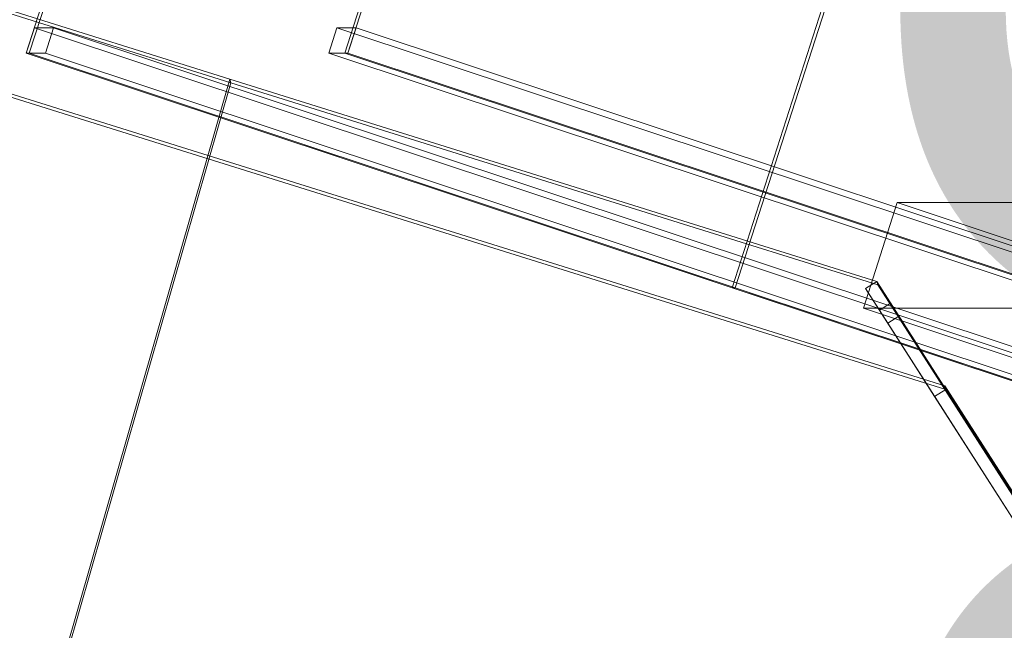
# Model space of a CAD drawing. Header units: millimetres. Extents: x -4395 to 65662, y -65530 to 6847.
# Tile 805 of 1034: x 19838 to 20060, y 2210 to 2348. Entities that reach past the tile are written whole.
import ezdxf

# ---------------------------------------------------------------- set-up
doc = ezdxf.new("R2010")
doc.units = ezdxf.units.MM
for name, color, linetype, lineweight in [('COTAS_P', 1, 'Continuous', 0), ('lateral_C07', 7, 'Continuous', 0), ('lateral_fines-r33-C07-C02', 7, 'Continuous', 0)]:
    doc.layers.add(name, color=color, linetype=linetype, lineweight=lineweight)
doc.dimstyles.new('R19_100', dxfattribs={"dimtxt": 250, "dimasz": 150, "dimexe": 150, "dimexo": 80, "dimgap": 100, "dimtad": 1, "dimtih": 1, "dimtoh": 1, "dimdsep": 46, "dimcen": 0.09, "dimadec": 0, "dimazin": 0, "dimtfac": 1, "dimtdec": 4, "dimtofl": 0, "dimtmove": 0, "dimatfit": 3, "dimfxl": 1, "dimtolj": 1, "dimtzin": 0, "dimarcsym": 0})

# ---------------------------------------------------------------- blocks, each defined once
blk = doc.blocks.new('DIM_R33_4')
at = {"layer": 'COTAS_P'}
for p, q in [((15248.37, 1279.09), (24311.82, 4109.09)), ((24311.82, 4109.09), (24155.23, 4107.34)), ((24311.82, 4109.09), (24182.05, 4021.43)), ((24580.07, 3250), (24311.82, 4109.09)), ((15248.37, 1279.09), (15378.14, 1366.76)), ((15248.37, 1279.09), (15404.97, 1280.85)), ((15516.62, 420), (15248.37, 1279.09))]:
    blk.add_line(p, q, dxfattribs=at)
blk.add_text('9495 P', height=250, rotation=17.3406, dxfattribs=at).set_placement((19750.29, 2789.55))
blk = doc.blocks.new('DIM_R33_19')
at = {"layer": 'COTAS_P'}
for p, q in [((19990.49, 2470.28), (20390.49, 2470.28)), ((20390.49, 2470.28), (20345.49, 2320.28)), ((20390.49, 0), (20390.49, 2470.28)), ((20390.49, 2470.28), (20435.49, 2320.28)), ((20390.49, 0), (20345.49, 150)), ((20390.49, 0), (20435.49, 150)), ((19990.49, 0), (20390.49, 0))]:
    blk.add_line(p, q, dxfattribs=at)
blk.add_text('2470.28 P', height=250, rotation=90, dxfattribs=at).set_placement((20290.49, 1235.14))

msp = doc.modelspace()

# ---------------------------------------------------------------- linework, layer by layer
at = {"layer": 'lateral_C07'}
for p, q in [((19998.826, 2287.112), (20062.238, 2483.847)), ((19999.517, 2287.112), (20062.929, 2483.847)), ((19839.684, 2339.984), (19881.652, 2470.19)), ((19840.375, 2339.984), (19882.343, 2470.19)), ((19911.52, 2339.984), (19953.488, 2470.19)), ((19912.211, 2339.984), (19954.179, 2470.19)), ((19839.684, 2339.984), (19841.522, 2345.686)), ((19845.839, 2345.686), (19841.522, 2345.686)), ((19841.522, 2345.686), (26532.157, 122.867)), ((19844.001, 2339.984), (19845.839, 2345.686)), ((26536.474, 122.867), (19845.839, 2345.686)), ((19907.894, 2339.984), (19909.732, 2345.686)), ((19914.049, 2345.686), (19909.732, 2345.686)), ((19909.732, 2345.686), (26600.367, 122.867)), ((19912.211, 2339.984), (19914.049, 2345.686)), ((26604.684, 122.867), (19914.049, 2345.686)), ((26530.319, 117.164), (19839.684, 2339.984)), ((19839.684, 2339.984), (19840.375, 2339.984)), ((19839.684, 2339.984), (19844.001, 2339.984)), ((19840.375, 2339.984), (26531.01, 117.164)), ((19844.001, 2339.984), (26534.636, 117.164)), ((26598.529, 117.164), (19907.894, 2339.984)), ((19907.894, 2339.984), (19912.211, 2339.984)), ((26602.155, 117.164), (19911.52, 2339.984)), ((19911.52, 2339.984), (19912.211, 2339.984)), ((19912.211, 2339.984), (26602.846, 117.164)), ((20028.442, 2282.534), (20036.1, 2306.294)), ((20108.627, 2306.294), (20036.1, 2306.294)), ((20036.1, 2306.294), (20073.546, 2293.854)), ((20754.4, 2036.089), (19998.826, 2287.112)), ((19998.826, 2287.112), (19999.517, 2287.112)), ((19999.517, 2287.112), (20755.091, 2036.089)), ((20065.887, 2270.094), (20028.442, 2282.534)), ((20028.442, 2282.534), (20100.969, 2282.534))]:
    msp.add_line(p, q, dxfattribs=at)
at = {"layer": 'lateral_fines-r33-C07-C02'}
for p, q in [((19776.09, 2368.319), (19885.598, 2334.108)), ((19885.85, 2333.297), (19776.341, 2367.508)), ((19885.598, 2334.108), (19797.641, 2027.888)), ((19823.03, 2334.918), (20046.785, 2265.016)), ((20047.036, 2264.205), (19823.282, 2334.108)), ((19885.598, 2334.108), (19885.85, 2333.297)), ((19885.598, 2334.108), (20031.456, 2288.541)), ((19797.893, 2027.078), (19885.85, 2333.297)), ((20031.708, 2287.73), (19885.85, 2333.297)), ((20028.93, 2286.923), (20031.456, 2288.541)), ((20028.93, 2286.923), (20143.323, 2108.248)), ((20032.069, 2282.019), (20028.93, 2286.923)), ((20145.85, 2109.866), (20031.456, 2288.541)), ((20031.456, 2288.541), (20034.596, 2283.637)), ((20031.456, 2288.541), (20031.708, 2287.73)), ((20146.102, 2109.055), (20031.708, 2287.73)), ((20034.596, 2283.637), (20032.069, 2282.019)), ((20034.596, 2283.637), (20136.423, 2124.59)), ((20034.596, 2283.637), (20036.462, 2280.722)), ((20133.897, 2122.972), (20032.069, 2282.019)), ((20033.936, 2279.104), (20032.069, 2282.019)), ((20036.462, 2280.722), (20033.936, 2279.104)), ((20036.462, 2280.722), (20047.036, 2264.205)), ((20131.829, 2131.766), (20036.462, 2280.722)), ((20044.51, 2262.588), (20033.936, 2279.104)), ((20033.936, 2279.104), (20129.302, 2130.148)), ((20046.785, 2265.016), (20110.62, 2165.31)), ((20046.785, 2265.016), (20047.036, 2264.205)), ((20047.036, 2264.205), (20044.51, 2262.588)), ((20108.345, 2162.882), (20044.51, 2262.588)), ((20110.872, 2164.5), (20047.036, 2264.205))]:
    msp.add_line(p, q, dxfattribs=at)

# ---------------------------------------------------------------- dimensions: what is measured, and where the dimension line sits
at = {"layer": 'COTAS_P'}
for p1, p2, distance, picture, middle in [((15516.618, 420), (24580.067, 3250), 900, 'DIM_R33_4', (19780.096, 2694.095)), ((19990.491, 0), (19990.491, 2470.278), -400, 'DIM_R33_19', (20390.491, 1235.139))]:
    dim = msp.add_aligned_dim(p1=p1, p2=p2, distance=distance, text='<> P', dimstyle='R19_100', dxfattribs=at)
    dim.commit()
    dim.dimension.update_dxf_attribs({"geometry": picture, "text_midpoint": middle})

doc.saveas('drawing.dxf')
